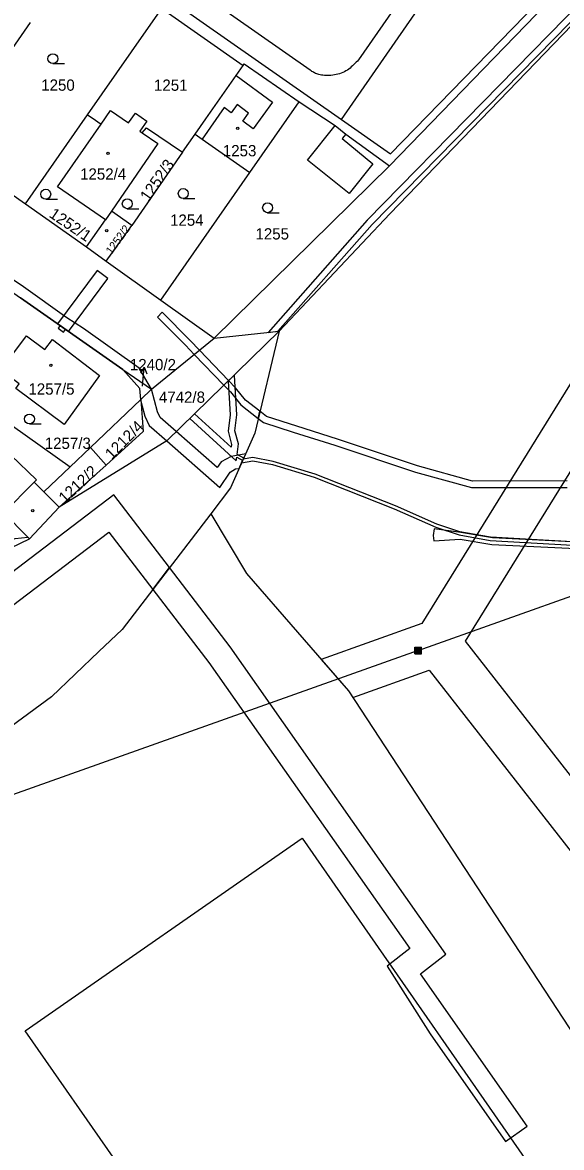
# Model space of a CAD drawing. Extents: x -756746 to -753363, y -1166406 to -1161727.
# Drawn here: x -754671.6 to -754590.3, y -1163913 to -1163743.3 of the extents above; entities that cross this region are included whole.
import ezdxf

# ---------------------------------------------------------------- set-up
doc = ezdxf.new("R2010")
doc.units = 0
for name, color, linetype in [('Hranice parcel', 7, 'Continuous'), ('Parcelní čísla', 7, 'Continuous'), ('Pop  PČ popisy', 7, 'Continuous'), ('Poz předměty', 7, 'Continuous'), ('Vnitřní kresba', 7, 'Continuous'), ('Věcná břemena k části', 7, 'Continuous'), ('Značky budov', 7, 'Continuous'), ('Značky kultur', 7, 'Continuous')]:
    doc.layers.add(name, color=color, linetype=linetype)

msp = doc.modelspace()

# ---------------------------------------------------------------- linework, layer by layer
at = {"layer": 'Hranice parcel'}
for p, q in [((-754650.58, -1163741.23), (-754638.33, -1163749.81)), ((-754683.47, -1163762.1), (-754670.4, -1163743.34)), ((-754637.3, -1163765.97), (-754629.89, -1163755.31)), ((-754671.17, -1163770.68), (-754661.78, -1163757.25)), ((-754647.46, -1163762.91), (-754645.55, -1163760.16)), ((-754683.47, -1163762.1), (-754671.17, -1163770.68)), ((-754647.46, -1163762.91), (-754655.09, -1163773.94)), ((-754642.72, -1163790.96), (-754616.24, -1163764.97)), ((-754650.75, -1163785.23), (-754637.3, -1163765.97)), ((-754671.17, -1163770.68), (-754661.97, -1163777.18)), ((-754658.16, -1163771.77), (-754659.11, -1163773.11)), ((-754655.09, -1163773.94), (-754658.16, -1163771.77)), ((-754661.97, -1163777.18), (-754659.11, -1163773.11)), ((-754659.01, -1163779.32), (-754655.09, -1163773.94)), ((-754661.97, -1163777.18), (-754659.01, -1163779.32)), ((-754659.01, -1163779.32), (-754650.75, -1163785.23)), ((-754656.48, -1163795.68), (-754671.9, -1163784.86)), ((-754650.75, -1163785.23), (-754642.72, -1163790.96)), ((-754652.15, -1163798.63), (-754642.72, -1163790.96)), ((-754642.72, -1163790.96), (-754632.91, -1163789.88)), ((-754656.48, -1163795.68), (-754652.15, -1163798.63)), ((-754653.77, -1163800.18), (-754652.15, -1163798.63)), ((-754677.8, -1163800.85), (-754664.42, -1163810.32)), ((-754661.35, -1163807.4), (-754653.77, -1163800.18)), ((-754661.35, -1163807.4), (-754664.42, -1163810.32)), ((-754659, -1163810.06), (-754661.35, -1163807.4)), ((-754664.42, -1163810.32), (-754668.41, -1163814.11)), ((-754659, -1163810.06), (-754666.05, -1163816.43)), ((-754668.41, -1163814.11), (-754666.05, -1163816.43)), ((-754670.55, -1163821.21), (-754666.05, -1163816.43))]:
    msp.add_line(p, q, dxfattribs=at)
for points in [[(-754743.38, -1163674.21), (-754623.5, -1163757.98), (-754616.1, -1163763.15), (-754564.5, -1163710.12), (-754563.64, -1163705.31), (-754559.58, -1163704.32)], [(-754531.91, -1163684.33), (-754553.01, -1163706.65), (-754616.22, -1163772.19), (-754632.91, -1163789.88)], [(-754616.24, -1163764.97), (-754562.55, -1163709.53), (-754558.62, -1163705.14)], [(-754661.78, -1163757.25), (-754652.94, -1163744.6), (-754650.58, -1163741.23)], [(-754645.55, -1163760.16), (-754643.93, -1163757.85), (-754639.4, -1163751.33), (-754638.33, -1163749.81)], [(-754638.33, -1163749.81), (-754638.16, -1163749.56), (-754629.89, -1163755.31)], [(-754629.89, -1163755.31), (-754624.47, -1163758.85), (-754622.86, -1163760.2), (-754616.24, -1163764.97)], [(-754659.74, -1163758.67), (-754658.31, -1163756.63), (-754655.61, -1163758.45), (-754654.57, -1163757.01), (-754652.83, -1163758.22), (-754653.9, -1163759.73), (-754653.55, -1163759.97)], [(-754659.11, -1163773.11), (-754666.31, -1163768.1), (-754659.74, -1163758.67)], [(-754661.78, -1163757.25), (-754661.09, -1163757.73), (-754659.74, -1163758.67)], [(-754653.55, -1163759.97), (-754651.21, -1163761.58), (-754658.16, -1163771.77)], [(-754653.55, -1163759.97), (-754652.9, -1163759.25), (-754647.46, -1163762.91)], [(-754645.55, -1163760.16), (-754644.49, -1163760.91), (-754637.3, -1163765.97)], [(-754659.97, -1163796.58), (-754665.31, -1163803.96), (-754672.6, -1163798.5), (-754672.1, -1163797.83), (-754674.85, -1163795.77), (-754671, -1163790.6), (-754668.22, -1163792.62), (-754667.09, -1163791.15), (-754659.97, -1163796.58)], [(-754632.91, -1163789.88), (-754649.84, -1163806.43), (-754666.05, -1163816.43)], [(-754632.91, -1163789.88), (-754636.58, -1163805.27), (-754640.21, -1163813.51), (-754643.2, -1163817.41)], [(-754653.77, -1163800.18), (-754653.9, -1163798.53), (-754656.48, -1163795.68)], [(-754653.77, -1163800.18), (-754653.41, -1163805.01), (-754659, -1163810.06)], [(-754668.41, -1163814.11), (-754669.87, -1163812.67), (-754669.48, -1163812.27), (-754673.37, -1163808.55), (-754674.36, -1163809.62), (-754679.71, -1163805.98), (-754688.14, -1163815.23), (-754684.83, -1163817.92), (-754686.17, -1163819.44), (-754681.53, -1163823.65), (-754678.94, -1163822.76), (-754678.55, -1163823.04), (-754672.69, -1163821.16), (-754670.81, -1163820.94), (-754670.55, -1163821.21)], [(-754643.2, -1163817.41), (-754656.57, -1163834.84), (-754660.08, -1163838.19), (-754667.21, -1163844.99), (-754679.43, -1163853.93)], [(-754643.2, -1163817.41), (-754637.82, -1163826.43), (-754622.45, -1163844.1), (-754578.08, -1163911.82), (-754563.87, -1163956.05), (-754554.6, -1163956.77), (-754545.57, -1163980.98), (-754555.13, -1164024.25), (-754571.61, -1164046.75), (-754572.98, -1164070.22), (-754578.2, -1164091.06)], [(-754682.08, -1163830.28), (-754674.83, -1163823.24), (-754670.55, -1163821.21)], [(-754631.75, -1163953.97), (-754657.66, -1163916.69), (-754656.79, -1163916.08), (-754671.19, -1163895.36), (-754629.44, -1163866.3), (-754588.96, -1163924.49), (-754597.15, -1163930.21), (-754580.04, -1163954.85), (-754588.24, -1163960.56), (-754565.43, -1163993.38), (-754603.1, -1164019.59), (-754615.02, -1164002.45), (-754602.73, -1163993.89), (-754630.88, -1163953.37), (-754631.75, -1163953.97)]]:
    msp.add_lwpolyline(points, dxfattribs=at)
at = {"layer": 'Pop  PČ popisy'}
for p, q in [((-754653.25, -1163795.31), (-754653.81, -1163796.23)), ((-754653.5, -1163798.18), (-754653.25, -1163795.31)), ((-754653.25, -1163795.31), (-754652.85, -1163796.31))]:
    msp.add_line(p, q, dxfattribs=at)
at = {"layer": 'Poz předměty'}
for p, q in [((-754611.92, -1163838.03), (-754461.11, -1163784.29)), ((-754611.92, -1163838.03), (-754779.1, -1163897.42)), ((-754612.42, -1163837.53), (-754611.42, -1163837.53)), ((-754612.42, -1163838.53), (-754612.42, -1163837.53)), ((-754612.42, -1163837.73), (-754611.42, -1163837.73)), ((-754612.42, -1163837.93), (-754611.42, -1163837.93)), ((-754612.42, -1163838.13), (-754611.42, -1163838.13)), ((-754612.42, -1163838.33), (-754611.42, -1163838.33)), ((-754612.42, -1163838.53), (-754611.42, -1163838.53)), ((-754612.22, -1163838.53), (-754612.22, -1163837.53)), ((-754612.02, -1163838.53), (-754612.02, -1163837.53)), ((-754611.82, -1163838.53), (-754611.82, -1163837.53)), ((-754611.62, -1163838.53), (-754611.62, -1163837.53)), ((-754611.42, -1163838.53), (-754611.42, -1163837.53))]:
    msp.add_line(p, q, dxfattribs=at)
at = {"layer": 'Vnitřní kresba'}
for p, q in [((-754628.22, -1163750.55), (-754741.33, -1163671.31)), ((-754623.5, -1163757.98), (-754580.03, -1163695.19)), ((-754592.11, -1163707.29), (-754620.93, -1163748.97)), ((-754639.4, -1163751.33), (-754633.89, -1163755.38)), ((-754633.89, -1163755.38), (-754636.82, -1163759.36)), ((-754641.17, -1163756.17), (-754644.49, -1163760.91)), ((-754640.14, -1163756.94), (-754641.17, -1163756.17)), ((-754639.25, -1163755.73), (-754640.14, -1163756.94)), ((-754637.51, -1163757.01), (-754639.25, -1163755.73)), ((-754638.39, -1163758.21), (-754637.51, -1163757.01)), ((-754636.82, -1163759.36), (-754638.39, -1163758.21)), ((-754628.64, -1163764.08), (-754624.47, -1163758.85)), ((-754622.86, -1163760.2), (-754623.38, -1163760.81)), ((-754623.38, -1163760.81), (-754618.78, -1163764.66)), ((-754622.35, -1163769.11), (-754628.64, -1163764.08)), ((-754618.78, -1163764.66), (-754622.35, -1163769.11)), ((-754674.42, -1163817.25), (-754669.87, -1163812.67)), ((-754670.81, -1163820.94), (-754674.42, -1163817.25))]:
    msp.add_line(p, q, dxfattribs=at)
msp.add_lwpolyline([(-754620.93, -1163748.97), (-754621.1, -1163749.16), (-754621.28, -1163749.34), (-754621.46, -1163749.52), (-754621.64, -1163749.7), (-754621.82, -1163749.88), (-754622.01, -1163750.04), (-754622.2, -1163750.21), (-754622.4, -1163750.36), (-754622.61, -1163750.51), (-754622.82, -1163750.64), (-754623.05, -1163750.77), (-754623.28, -1163750.88), (-754623.52, -1163750.98), (-754623.78, -1163751.07), (-754624.03, -1163751.14), (-754624.29, -1163751.2), (-754624.56, -1163751.25), (-754624.82, -1163751.29), (-754625.08, -1163751.32), (-754625.34, -1163751.33), (-754625.6, -1163751.34), (-754625.84, -1163751.34), (-754626.08, -1163751.32), (-754626.3, -1163751.3), (-754626.51, -1163751.27), (-754626.71, -1163751.23), (-754626.89, -1163751.18), (-754627.07, -1163751.13), (-754627.23, -1163751.07), (-754627.39, -1163751.01), (-754627.54, -1163750.94), (-754627.68, -1163750.86), (-754627.82, -1163750.79), (-754627.95, -1163750.71), (-754628.09, -1163750.63), (-754628.22, -1163750.55)], dxfattribs=at)
at = {"layer": 'Věcná břemena k části'}
for points in [[(-754502.34, -1163967.64), (-754604.79, -1163836.62), (-754520.5, -1163700.55), (-754516.73, -1163696.61), (-754515.46, -1163695.28), (-754471.56, -1163649.32), (-754470.97, -1163648.7), (-754459.5, -1163636.69), (-754458.16, -1163635.28), (-754412.51, -1163587.49), (-754418.28, -1163583.4), (-754465.64, -1163632.99), (-754465.92, -1163633.27), (-754476.93, -1163644.8), (-754477.08, -1163644.97), (-754520.97, -1163690.91), (-754522.19, -1163692.2), (-754526.06, -1163696.25), (-754611.38, -1163833.96), (-754626.56, -1163839.37), (-754622.45, -1163844.1), (-754621.79, -1163845.11), (-754610.25, -1163840.99), (-754509.94, -1163969.28)], [(-754747.7, -1163731.84), (-754721.51, -1163750.19), (-754709.32, -1163758.92), (-754706.56, -1163760.67), (-754699.4, -1163765.42), (-754694.49, -1163768.74), (-754690.7, -1163771.51), (-754690.4, -1163771.99), (-754690.21, -1163772.12), (-754671.9, -1163784.86), (-754656.48, -1163795.68), (-754652.15, -1163798.63), (-754653.99, -1163795.48), (-754662.4, -1163789.47), (-754664.9, -1163787.86), (-754671.45, -1163783.22), (-754677.89, -1163778.85), (-754688.47, -1163771.31), (-754689.2, -1163770.13), (-754693.33, -1163767.1), (-754698.28, -1163763.76), (-754709.25, -1163756.48), (-754712.25, -1163754.81), (-754738.28, -1163737.06)], [(-754589.47, -1163812.44), (-754603.74, -1163812.47), (-754612.03, -1163810.17), (-754624.1, -1163806.17), (-754630.23, -1163804.22), (-754634.8, -1163802.74), (-754635.79, -1163801.96), (-754636.05, -1163803.04), (-754635.28, -1163803.64), (-754630.76, -1163805.1), (-754624.51, -1163807.09), (-754612.33, -1163811.13), (-754603.88, -1163813.47), (-754589.45, -1163813.44)], [(-754586, -1163821.79), (-754591.31, -1163821.48), (-754601.03, -1163820.96), (-754605.63, -1163820.11), (-754609.09, -1163818.99), (-754615.37, -1163816.2), (-754627.44, -1163811.42), (-754633.78, -1163809.52), (-754636.88, -1163808.92), (-754638.3, -1163809.18), (-754638.55, -1163809.73), (-754636.88, -1163809.42), (-754633.9, -1163810), (-754627.6, -1163811.9), (-754615.57, -1163816.66), (-754609.27, -1163819.45), (-754605.75, -1163820.59), (-754601.09, -1163821.46), (-754591.33, -1163821.98), (-754586, -1163822.29)]]:
    msp.add_lwpolyline(points, dxfattribs=at)
for points in [[(-754439.04, -1163585.04), (-754446.55, -1163593.72), (-754481.81, -1163629.01), (-754516.45, -1163665.67), (-754550.44, -1163701.55), (-754584.75, -1163737.53), (-754619.61, -1163773.16), (-754634.57, -1163790.06), (-754633.1, -1163789.9), (-754618.85, -1163773.79), (-754584.03, -1163738.23), (-754549.72, -1163702.23), (-754515.67, -1163666.3), (-754481.09, -1163629.71), (-754445.83, -1163594.4), (-754438.26, -1163585.66)], [(-754665.92, -1163789.05), (-754665.1, -1163789.63), (-754664.69, -1163789.92), (-754658.72, -1163781.95), (-754660.32, -1163780.75), (-754666.33, -1163788.77)], [(-754638.68, -1163800.98), (-754636.05, -1163803.04), (-754635.79, -1163801.96), (-754637.97, -1163800.26), (-754639.47, -1163798.4), (-754640.52, -1163797.31), (-754644.92, -1163792.75), (-754646.31, -1163791.3), (-754650.53, -1163787.04), (-754651.24, -1163787.75), (-754647.04, -1163791.99), (-754645.7, -1163793.38), (-754641.23, -1163798.01), (-754640.22, -1163799.05)], [(-754665.92, -1163789.05), (-754666.22, -1163789.45), (-754665.42, -1163790.05), (-754665.1, -1163789.63)], [(-754638.39, -1163809.37), (-754638.24, -1163809.04), (-754639.24, -1163808.47), (-754639.05, -1163806.89), (-754639.56, -1163804.91), (-754639.28, -1163802.49), (-754639.65, -1163796.58), (-754639.67, -1163796.49), (-754640.61, -1163797.4), (-754640.28, -1163802.47), (-754640.58, -1163804.97), (-754640.07, -1163806.95), (-754640.12, -1163807.37), (-754645.67, -1163802.35), (-754646.39, -1163803.05), (-754639.36, -1163809.41), (-754639.29, -1163808.86)], [(-754638.55, -1163809.73), (-754638.3, -1163809.18), (-754637.94, -1163808.35), (-754640.14, -1163808.76), (-754641.66, -1163809.6), (-754642.22, -1163810.44), (-754648.41, -1163805.03), (-754650.86, -1163802.89), (-754651.24, -1163802.03), (-754652.15, -1163798.63), (-754653.77, -1163800.18), (-754653.75, -1163800.42), (-754653.14, -1163802.69), (-754652.52, -1163804.11), (-754649.84, -1163806.43), (-754641.82, -1163813.44), (-754640.26, -1163811.12), (-754639.46, -1163810.66), (-754638.91, -1163810.56)], [(-754867.85, -1163850.22), (-754864.9, -1163852.16), (-754819.26, -1163882.18), (-754792.47, -1163900.99), (-754786.22, -1163905.38), (-754782.31, -1163908.12), (-754777.83, -1163911.27), (-754722.01, -1163868.43), (-754658.58, -1163820.17), (-754651.95, -1163828.81), (-754649.43, -1163825.53), (-754657.82, -1163814.57), (-754724.43, -1163865.25), (-754777.97, -1163906.33), (-754779.05, -1163905.57), (-754781.76, -1163903.66), (-754789.71, -1163898.07), (-754817.06, -1163878.84), (-754865.31, -1163847.1)], [(-754557.27, -1163821.89), (-754558.33, -1163821.39), (-754581.13, -1163821.66), (-754585.79, -1163821.77), (-754600.71, -1163821.04), (-754605.5, -1163820.22), (-754609.54, -1163819.7), (-754609.67, -1163820.69), (-754609.58, -1163821.47), (-754605.59, -1163821.22), (-754600.82, -1163822.04), (-754586.03, -1163822.76), (-754585.42, -1163823.42), (-754584.59, -1163824.2), (-754581.53, -1163824.68), (-754581.37, -1163823.69), (-754582.04, -1163823.59), (-754581.96, -1163823.12), (-754584.03, -1163822.74), (-754581.1, -1163822.66), (-754559.8, -1163822.41), (-754559.87, -1163822.2), (-754557.15, -1163822.12)], [(-754649.43, -1163825.53), (-754651.95, -1163828.81), (-754643.5, -1163839.83), (-754613.2, -1163882.97), (-754616.6, -1163885.63), (-754610.12, -1163895.82), (-754598.77, -1163912.03), (-754595.5, -1163909.74), (-754611.57, -1163886.77), (-754607.74, -1163883.79), (-754640.28, -1163837.47)]]:
    msp.add_lwpolyline(points, close=True, dxfattribs=at)
at = {"layer": 'Značky budov'}
for centre in [(-754639.13, -1163759.3), (-754658.69, -1163763.08), (-754658.9, -1163774.71), (-754667.33, -1163795.05), (-754670.06, -1163816.96)]:
    msp.add_circle(centre, 0.175, dxfattribs=at)
at = {"layer": 'Značky kultur'}
for p, q in [((-754667.02, -1163749.55), (-754665.27, -1163749.55)), ((-754668.1, -1163769.98), (-754666.35, -1163769.98)), ((-754647.36, -1163769.88), (-754645.61, -1163769.88)), ((-754655.8, -1163771.42), (-754654.05, -1163771.42)), ((-754634.64, -1163772.02), (-754632.89, -1163772.02)), ((-754670.56, -1163803.87), (-754668.81, -1163803.87))]:
    msp.add_line(p, q, dxfattribs=at)
for centre in [(-754667.02, -1163748.8), (-754668.1, -1163769.23), (-754647.36, -1163769.13), (-754655.8, -1163770.67), (-754634.64, -1163771.27), (-754670.56, -1163803.12)]:
    msp.add_circle(centre, 0.75, dxfattribs=at)

# ---------------------------------------------------------------- texts
at = {"layer": 'Parcelní čísla'}
for s, p in [('1250', (-754668.78, -1163753.63)), ('1251', (-754651.77, -1163753.64)), ('1253', (-754641.39, -1163763.52)), ('1252/4', (-754662.92, -1163767.04)), ('1254', (-754649.35, -1163773.99)), ('1255', (-754636.47, -1163776.06)), ('1240/2', (-754655.41, -1163795.77)), ('1257/5', (-754670.71, -1163799.45)), ('4742/8', (-754651.03, -1163800.68)), ('1257/3', (-754668.25, -1163807.63))]:
    msp.add_text(s, height=1.7, dxfattribs=at).set_placement(p)
for s, height, rotation, p in [('1252/3', 1.7, 55, (-754652.61, -1163770.43)), ('1252/1', 1.7, 326, (-754667.72, -1163772.58)), ('1252/2', 1.2, 54, (-754658.18, -1163778.4)), ('1212/4', 1.7, 45, (-754658.14, -1163809.33)), ('1212/2', 1.7, 43, (-754665.19, -1163815.94))]:
    msp.add_text(s, height=height, rotation=rotation, dxfattribs=at).set_placement(p)

doc.saveas('drawing.dxf')
